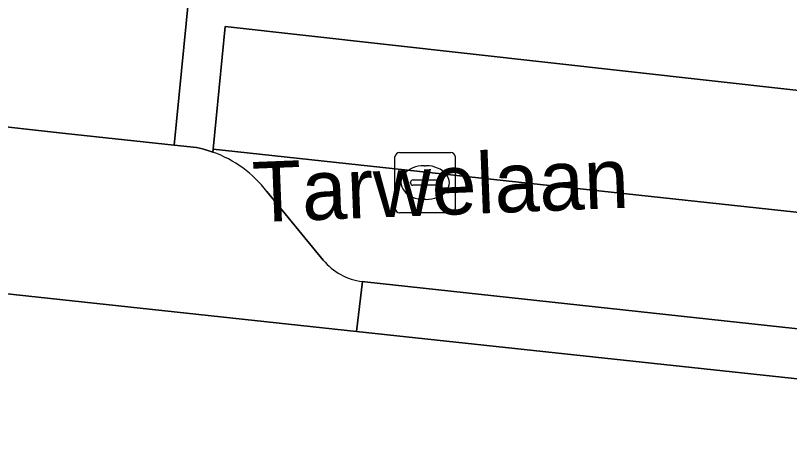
# Model space of a CAD drawing. Extents: x 162026 to 163502, y 387295 to 388169.
# Drawn here: x 162392.88 to 162405.72, y 387525.81 to 387532.77 of the extents above; entities that cross this region are included whole.
import ezdxf

# ---------------------------------------------------------------- set-up
doc = ezdxf.new("R2010")
doc.units = 0
for name, color, linetype in [('IMGEO_Groenvoorziening', 7, 'Continuous'), ('IMGEO_Kolk', 7, 'Continuous'), ('IMGEO_Openbare_ruimte_label', 7, 'Continuous'), ('IMGEO_Parkeervlak_open', 7, 'Continuous'), ('IMGEO_Rijbaan_lokaal_gesloten', 7, 'Continuous'), ('IMGEO_Rijbaan_lokaal_open', 7, 'Continuous'), ('IMGEO_Voetpad_open', 7, 'Continuous')]:
    doc.layers.add(name, color=color, linetype=linetype)

msp = doc.modelspace()

# ---------------------------------------------------------------- linework, layer by layer
at = {"layer": 'IMGEO_Groenvoorziening'}
msp.add_lwpolyline([(162414.451, 387525.813), (162398.539, 387527.525), (162385.72, 387528.904)], dxfattribs=at)
at = {"layer": 'IMGEO_Kolk'}
for p, q in [((162399.253, 387530.494), (162400.105, 387530.494)), ((162399.178, 387529.568), (162399.178, 387530.42)), ((162400.179, 387530.42), (162400.179, 387529.568)), ((162399.666, 387530.274), (162399.691, 387530.274)), ((162399.48, 387530.037), (162399.878, 387530.037)), ((162399.437, 387529.988), (162399.437, 387530)), ((162399.875, 387529.951), (162399.477, 387529.951)), ((162399.921, 387530), (162399.921, 387529.988)), ((162399.689, 387529.714), (162399.664, 387529.714)), ((162400.105, 387529.494), (162399.253, 387529.494))]:
    msp.add_line(p, q, dxfattribs=at)
for points in [[(162399.253, 387530.494), (162400.105, 387530.494)], [(162399.178, 387529.568), (162399.178, 387530.42)], [(162400.179, 387530.42), (162400.179, 387529.568)], [(162400.105, 387529.494), (162399.253, 387529.494)]]:
    msp.add_lwpolyline(points, dxfattribs=at)
for centre, radius, start, end in [((162399.255, 387530.418), 0.0765, 91.552, 178.448), ((162399.255, 387530.418), 0.0765, 91.552, 178.448), ((162400.103, 387530.418), 0.0765, 1.552, 88.448), ((162400.103, 387530.418), 0.0765, 1.552, 88.448), ((162399.477, 387529.997), 0.0403, 85.8775, 175.7526), ((162399.882, 387529.999), 0.0386, 1.7309, 96.639), ((162399.474, 387529.987), 0.0366, 178.938, 274.7102), ((162399.878, 387529.994), 0.043, 264.8664, 352.4533), ((162399.255, 387529.57), 0.0765, 181.552, 268.448), ((162399.255, 387529.57), 0.0765, 181.552, 268.448), ((162400.103, 387529.57), 0.0765, 271.552, 358.448), ((162400.103, 387529.57), 0.0765, 271.552, 358.448)]:
    msp.add_arc(centre, radius, start, end, dxfattribs=at)
for centre, major_axis, ratio, start_param, end_param in [((162399.665, 387529.994), (-0.387, 0.002), 0.722429, 4.712389, 7.853982), ((162399.69, 387529.994), (-0.39, 0.002), 0.717154, 1.570796, 4.712389)]:
    msp.add_ellipse(centre, major_axis=major_axis, ratio=ratio, start_param=start_param, end_param=end_param, dxfattribs=at)
at = {"layer": 'IMGEO_Parkeervlak_open'}
for points in [[(162396.163, 387530.547), (162396.158, 387530.499)], [(162417.652, 387528.223), (162396.163, 387530.547)], [(162397.055, 387529.847), (162397.989, 387528.708)], [(162398.637, 387528.352), (162398.68, 387528.348), (162409.631, 387527.158), (162411.621, 387526.945), (162414.118, 387526.654)]]:
    msp.add_lwpolyline(points, dxfattribs=at)
for centre, radius, start, end in [((162395.489, 387528.636), 1.979, 37.7178, 70.2578), ((162398.748, 387529.322), 0.976, 218.9671, 263.4657)]:
    msp.add_arc(centre, radius, start, end, dxfattribs=at)
at = {"layer": 'IMGEO_Rijbaan_lokaal_gesloten'}
for points in [[(162386.269, 387531.636), (162393.715, 387530.809), (162395.516, 387530.616), (162396.203, 387537.574)], [(162419.072, 387530.115), (162413.757, 387530.641), (162396.363, 387532.584), (162396.163, 387530.547), (162417.652, 387528.223), (162419.448, 387528.047), (162419.92, 387528.023)]]:
    msp.add_lwpolyline(points, dxfattribs=at)
at = {"layer": 'IMGEO_Rijbaan_lokaal_open'}
msp.add_lwpolyline([(162426.046, 387533.32), (162425.062, 387533.218), (162421.882, 387532.949), (162417.998, 387533.128), (162396.643, 387535.49), (162396.843, 387537.503), (162396.203, 387537.574), (162395.516, 387530.616), (162395.884, 387530.577), (162395.935, 387530.565), (162395.985, 387530.553), (162396.072, 387530.528), (162396.158, 387530.499), (162396.163, 387530.547), (162396.363, 387532.584), (162413.757, 387530.641), (162419.072, 387530.115)], dxfattribs=at)
at = {"layer": 'IMGEO_Voetpad_open'}
for points in [[(162396.158, 387530.499), (162396.072, 387530.528), (162395.985, 387530.553), (162395.935, 387530.565), (162395.884, 387530.577), (162395.516, 387530.616), (162393.715, 387530.809), (162386.269, 387531.636), (162385.72, 387528.904), (162398.539, 387527.525), (162398.637, 387528.352)], [(162397.989, 387528.708), (162397.055, 387529.847)], [(162398.68, 387528.348), (162398.637, 387528.352), (162398.539, 387527.525), (162414.451, 387525.813)], [(162414.118, 387526.654), (162411.621, 387526.945), (162409.631, 387527.158), (162398.68, 387528.348)]]:
    msp.add_lwpolyline(points, dxfattribs=at)
for centre, radius, start, end in [((162395.489, 387528.636), 1.979, 37.7178, 70.2578), ((162398.748, 387529.322), 0.976, 218.9671, 263.4657)]:
    msp.add_arc(centre, radius, start, end, dxfattribs=at)

# ---------------------------------------------------------------- texts
at = {"layer": 'IMGEO_Openbare_ruimte_label'}
msp.add_text('Tarwelaan', height=1, rotation=2.2356, dxfattribs=at).set_placement((162396.834, 387529.334))

doc.saveas('drawing.dxf')
